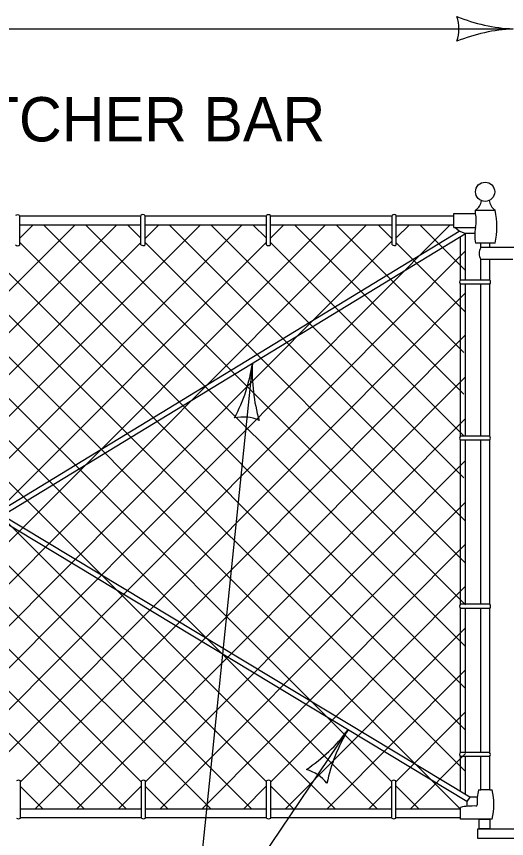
# Model space of a CAD drawing. Extents: x 49973.1 to 50021, y 49987.6 to 50015.4.
# Drawn here: x 50006.586 to 50007.249, y 49994.99 to 49996.103 of the extents above; entities that cross this region are included whole.
import ezdxf

# ---------------------------------------------------------------- set-up
doc = ezdxf.new("R2010")
doc.units = 0
for name, color, linetype in [('Level 1', 7, 'Continuous'), ('Level 2', 7, 'Continuous'), ('Level 3', 7, 'Continuous')]:
    doc.layers.add(name, color=color, linetype=linetype)

msp = doc.modelspace()

# ---------------------------------------------------------------- linework, layer by layer
at = {"layer": 'Level 1'}
for p, q in [((50006.5903, 49995.8331), (50006.7545, 49995.8331)), ((50006.5904, 49995.7937), (50006.5904, 49995.8334)), ((50006.7545, 49995.794), (50006.7545, 49995.8337)), ((50006.76, 49995.794), (50006.76, 49995.8337)), ((50006.76, 49995.8331), (50006.9243, 49995.8331)), ((50006.9243, 49995.7939), (50006.9243, 49995.8336)), ((50006.9298, 49995.7939), (50006.9298, 49995.8336)), ((50006.9298, 49995.8331), (50007.0948, 49995.8331)), ((50007.0946, 49995.794), (50007.0946, 49995.8337)), ((50007.1001, 49995.794), (50007.1001, 49995.8337)), ((50007.1001, 49995.8331), (50007.1779, 49995.8331)), ((50007.1781, 49995.8174), (50007.1781, 49995.8364)), ((50007.1781, 49995.8364), (50007.2073, 49995.8364)), ((50006.722, 49995.8211), (50005.9394, 49995.0385)), ((50006.6654, 49995.8211), (50005.9394, 49995.0951)), ((50006.7345, 49995.0307), (50005.9465, 49995.8187)), ((50006.7552, 49995.0666), (50006.0007, 49995.8211)), ((50006.8352, 49995.8211), (50006.0826, 49995.0684)), ((50006.8917, 49995.8211), (50006.1013, 49995.0307)), ((50006.9043, 49995.0307), (50006.1139, 49995.8211)), ((50006.9246, 49995.067), (50006.1705, 49995.8211)), ((50007.0045, 49995.8211), (50006.252, 49995.0687)), ((50007.0596, 49995.8211), (50006.2727, 49995.0307)), ((50007.0743, 49995.0307), (50006.2835, 49995.8211)), ((50007.094, 49995.0674), (50006.34, 49995.8211)), ((50007.1729, 49995.8211), (50006.422, 49995.0672)), ((50007.1939, 49995.081), (50006.4531, 49995.8211)), ((50007.1939, 49995.1371), (50006.5099, 49995.8211)), ((50006.5903, 49995.8211), (50006.7545, 49995.8211)), ((50006.6088, 49995.8211), (50006.5904, 49995.8027)), ((50007.1939, 49995.2503), (50006.6228, 49995.8211)), ((50007.1939, 49995.3068), (50006.6795, 49995.8211)), ((50006.7545, 49995.8027), (50006.7361, 49995.8211)), ((50006.76, 49995.8211), (50006.9243, 49995.8211)), ((50006.7786, 49995.8211), (50006.76, 49995.8025)), ((50007.1939, 49995.4199), (50006.7927, 49995.8211)), ((50007.1917, 49995.4787), (50006.8493, 49995.8211)), ((50006.9243, 49995.8027), (50006.9059, 49995.8211)), ((50006.9481, 49995.8211), (50006.9298, 49995.8028)), ((50006.9298, 49995.8211), (50007.0948, 49995.8211)), ((50007.1917, 49995.5919), (50006.9625, 49995.8211)), ((50007.1917, 49995.6483), (50007.0189, 49995.8211)), ((50007.0946, 49995.802), (50007.0755, 49995.8211)), ((50007.1001, 49995.8211), (50007.1779, 49995.8211)), ((50007.118, 49995.8211), (50007.1001, 49995.8033)), ((50007.1939, 49995.7593), (50007.1321, 49995.8211)), ((50007.1781, 49995.8174), (50007.2073, 49995.8174)), ((50007.1851, 49995.8123), (50007.1795, 49995.8174)), ((50005.9349, 49995.0514), (50007.1853, 49995.8122)), ((50007.1995, 49995.0465), (50005.9373, 49995.8071)), ((50005.938, 49995.0451), (50007.1936, 49995.809)), ((50007.1934, 49995.8091), (50007.1851, 49995.8123)), ((50007.2063, 49995.8093), (50007.1934, 49995.8091)), ((50007.1939, 49995.7462), (50007.1939, 49995.8089)), ((50007.1957, 49995.0407), (50005.9336, 49995.8012)), ((50006.7545, 49995.7971), (50005.9881, 49995.0307)), ((50006.8491, 49995.0307), (50006.0818, 49995.7959)), ((50006.9243, 49995.7973), (50006.1577, 49995.0307)), ((50007.0172, 49995.0307), (50006.2504, 49995.7979)), ((50007.0946, 49995.7992), (50006.3291, 49995.0307)), ((50007.1867, 49995.0307), (50006.4204, 49995.7974)), ((50007.1939, 49995.1937), (50006.5904, 49995.7972)), ((50007.1939, 49995.3633), (50006.76, 49995.7972)), ((50007.1917, 49995.5353), (50006.9298, 49995.7972)), ((50007.1939, 49995.7027), (50007.1001, 49995.7965)), ((50007.1869, 49995.7462), (50007.1869, 49995.805)), ((50007.2339, 49995.796), (50007.2071, 49995.796)), ((50007.2145, 49995.7903), (50007.2145, 49995.796)), ((50007.2265, 49995.7903), (50007.2265, 49995.796)), ((50007.1939, 49995.7856), (50006.442, 49995.0307)), ((50007.2982, 49995.7903), (50007.2145, 49995.7903)), ((50007.2145, 49995.7462), (50007.2145, 49995.7738)), ((50007.2577, 49995.7738), (50007.2145, 49995.7738)), ((50007.2265, 49995.7462), (50007.2265, 49995.7738)), ((50006.6778, 49995.0307), (50005.9394, 49995.7696)), ((50007.2266, 49995.7462), (50007.1869, 49995.7462)), ((50007.2266, 49995.7407), (50007.1869, 49995.7407)), ((50007.1869, 49995.5349), (50007.1869, 49995.7407)), ((50007.1939, 49995.5349), (50007.1939, 49995.7407)), ((50007.2145, 49995.5349), (50007.2145, 49995.7407)), ((50007.2265, 49995.5349), (50007.2265, 49995.7407)), ((50007.1939, 49995.7289), (50006.4985, 49995.0307)), ((50007.1939, 49995.6721), (50006.5915, 49995.0674)), ((50007.1939, 49995.6154), (50006.6115, 49995.0307)), ((50007.1939, 49995.5588), (50006.6678, 49995.0307)), ((50006.6688, 49995.4851), (50006.7172, 49995.5337)), ((50007.2265, 49995.5349), (50007.1868, 49995.5349)), ((50007.2265, 49995.5294), (50007.1868, 49995.5294)), ((50007.1869, 49995.3074), (50007.1869, 49995.5294)), ((50007.1939, 49995.3074), (50007.1939, 49995.5294)), ((50007.2145, 49995.3074), (50007.2145, 49995.5294)), ((50007.2265, 49995.3074), (50007.2265, 49995.5294)), ((50007.1939, 49995.5021), (50006.7607, 49995.0672)), ((50007.1939, 49995.4455), (50006.7807, 49995.0307)), ((50007.1939, 49995.3888), (50006.8372, 49995.0307)), ((50007.1939, 49995.3321), (50006.9301, 49995.0672)), ((50007.2266, 49995.3074), (50007.1869, 49995.3074)), ((50007.2266, 49995.3019), (50007.1869, 49995.3019)), ((50007.1869, 49995.107), (50007.1869, 49995.3019)), ((50007.1939, 49995.107), (50007.1939, 49995.3019)), ((50007.2145, 49995.107), (50007.2145, 49995.3019)), ((50007.2265, 49995.107), (50007.2265, 49995.3019)), ((50007.1939, 49995.2755), (50006.9501, 49995.0307)), ((50007.1939, 49995.2188), (50007.0066, 49995.0307)), ((50007.1939, 49995.1621), (50007.0995, 49995.0674)), ((50007.1939, 49995.1054), (50007.1195, 49995.0307)), ((50007.2264, 49995.107), (50007.1867, 49995.107)), ((50007.2264, 49995.1015), (50007.1867, 49995.1015)), ((50007.1869, 49995.0541), (50007.1869, 49995.1015)), ((50007.1939, 49995.0499), (50007.1939, 49995.1015)), ((50007.2145, 49995.0563), (50007.2145, 49995.1015)), ((50007.2265, 49995.0563), (50007.2265, 49995.1016)), ((50006.5915, 49995.0182), (50006.5915, 49995.0684)), ((50006.6215, 49995.0307), (50006.5915, 49995.0608)), ((50006.7552, 49995.0617), (50006.7243, 49995.0307)), ((50006.7552, 49995.0182), (50006.7552, 49995.0684)), ((50006.7607, 49995.0182), (50006.7607, 49995.0684)), ((50006.7911, 49995.0307), (50006.7607, 49995.0611)), ((50006.9246, 49995.0618), (50006.8937, 49995.0307)), ((50006.9246, 49995.0182), (50006.9246, 49995.0684)), ((50006.9301, 49995.0182), (50006.9301, 49995.0684)), ((50006.9609, 49995.0307), (50006.9301, 49995.0615)), ((50007.094, 49995.0618), (50007.063, 49995.0307)), ((50007.094, 49995.0182), (50007.094, 49995.0684)), ((50007.0995, 49995.0182), (50007.0995, 49995.0684)), ((50007.1308, 49995.0307), (50007.0995, 49995.0619)), ((50007.2112, 49995.0563), (50007.2145, 49995.0563)), ((50007.2265, 49995.0563), (50007.2145, 49995.0563)), ((50007.2265, 49995.0563), (50007.2297, 49995.0563)), ((50007.1957, 49995.0406), (50007.1956, 49995.034)), ((50007.1995, 49995.0465), (50007.1957, 49995.0406)), ((50007.2098, 49995.0465), (50007.1995, 49995.0465)), ((50006.5915, 49995.0307), (50006.7552, 49995.0307)), ((50006.7607, 49995.0307), (50006.9246, 49995.0307)), ((50006.9301, 49995.0307), (50007.094, 49995.0307)), ((50007.0995, 49995.0307), (50007.1869, 49995.0307)), ((50007.1869, 49995.0287), (50007.1869, 49995.0326)), ((50007.1869, 49995.0167), (50007.1869, 49995.0287)), ((50006.5915, 49995.0187), (50006.7552, 49995.0187)), ((50006.7607, 49995.0187), (50006.9246, 49995.0187)), ((50006.9301, 49995.0187), (50007.094, 49995.0187)), ((50007.0995, 49995.0187), (50007.1869, 49995.0187)), ((50007.2297, 49995.0167), (50007.1869, 49995.0167)), ((50007.2265, 49995.0167), (50007.2275, 49995.0167))]:
    msp.add_line(p, q, dxfattribs=at)
msp.add_lwpolyline([(50007.2073, 49995.8364), (50007.2073, 49995.8406), (50007.2339, 49995.8406)], dxfattribs=at)
for points in [[(50007.2124, 49995.0036), (50007.2124, 49995.0167), (50007.2265, 49995.0167), (50007.2265, 49995.0036)], [(50007.2103, 49994.9905), (50007.2103, 49995.0036), (50007.3158, 49995.0036), (50007.3158, 49994.9905)]]:
    msp.add_lwpolyline(points, close=True, dxfattribs=at)
msp.add_circle((50007.2203, 49995.8657), 0.013, dxfattribs=at)
for centre, radius, start, end in [((50007.196, 49995.8568), 0.0197, 305.1337, 351.0231), ((50007.2452, 49995.8568), 0.0197, 188.2619, 234.8663), ((50007.1358, 49995.8183), 0.1006, 347.1944, 12.8071), ((50006.5876, 49995.8302), 0.00424, 49.4895, 130.1928), ((50006.7572, 49995.8305), 0.00424, 49.4895, 130.1928), ((50006.927, 49995.8304), 0.00424, 49.4895, 130.1928), ((50007.0973, 49995.8305), 0.00424, 49.4895, 130.1928), ((50007.1628, 49995.8269), 0.0455, 347.9529, 12.06), ((50007.2638, 49995.8062), 0.0576, 168.7564, 190.1562), ((50006.5877, 49995.7967), 0.00408, 227.325, 312.3165), ((50006.7573, 49995.797), 0.00408, 227.325, 312.3165), ((50006.9271, 49995.7969), 0.00408, 227.325, 312.019), ((50007.0974, 49995.797), 0.00408, 227.325, 312.3165), ((50007.2289, 49995.7821), 0.0166, 150.1607, 209.8375), ((50007.1901, 49995.7435), 0.00424, 139.2579, 220.1928), ((50007.2236, 49995.7435), 0.00408, 317.325, 42.019), ((50007.19, 49995.5322), 0.00424, 139.2579, 220.1928), ((50007.2235, 49995.5322), 0.00408, 317.325, 42.019), ((50007.1901, 49995.3047), 0.00424, 139.2579, 220.1928), ((50007.2236, 49995.3047), 0.00408, 317.325, 42.019), ((50007.1899, 49995.1043), 0.00424, 139.2579, 220.1928), ((50007.2234, 49995.1043), 0.00408, 317.325, 42.019), ((50006.5887, 49995.0652), 0.00424, 49.2579, 130.1928), ((50006.7579, 49995.0652), 0.00424, 49.2579, 130.1928), ((50006.9273, 49995.0652), 0.00424, 49.2579, 130.1928), ((50007.0967, 49995.0652), 0.00424, 49.2579, 130.1928), ((50007.3017, 49995.0383), 0.0923, 168.7168, 181.4012), ((50007.1529, 49995.0365), 0.0793, 345.5452, 14.4577), ((50007.2048, 49994.9457), 0.0888, 87.9642, 101.6374), ((50007.2074, 49995.0364), 0.00206, 285.3489, 349.7614), ((50006.5888, 49995.0212), 0.00408, 227.325, 312.019), ((50006.758, 49995.0212), 0.00408, 227.325, 312.019), ((50006.9274, 49995.0212), 0.00408, 227.325, 312.019), ((50007.0968, 49995.0212), 0.00408, 227.325, 312.019)]:
    msp.add_arc(centre, radius, start, end, dxfattribs=at)
at = {"layer": 'Level 3'}
for p, q in [((50004.4885, 49996.0861), (50007.2582, 49996.0861)), ((50006.9054, 49995.6337), (50006.8219, 49994.8219)), ((50006.8219, 49994.8219), (50007.0348, 49995.1377))]:
    msp.add_line(p, q, dxfattribs=at)
for centre, radius, start, end in [((50007.2674, 49996.3083), 0.2223, 247.456, 267.6395), ((50007.13, 49996.0861), 0.0548, 342.1388, 17.8612), ((50007.2697, 49995.8534), 0.233, 92.8273, 112.0772), ((50006.6853, 49995.665), 0.2223, 331.7169, 351.9004), ((50007.1381, 49995.6219), 0.233, 177.0882, 196.338), ((50006.8926, 49995.5061), 0.0548, 66.3997, 102.122), ((50006.8557, 49995.2693), 0.2223, 303.5036, 323.6871), ((50007.2343, 49995.0172), 0.233, 148.8749, 168.1248), ((50006.9632, 49995.0313), 0.0548, 38.1864, 73.9088)]:
    msp.add_arc(centre, radius, start, end, dxfattribs=at)

# ---------------------------------------------------------------- texts
at = {"layer": 'Level 2'}
msp.add_text('STRETCHER BAR', height=0.06, dxfattribs=at).set_placement((50006.3264, 49995.9338))

doc.saveas('drawing.dxf')
